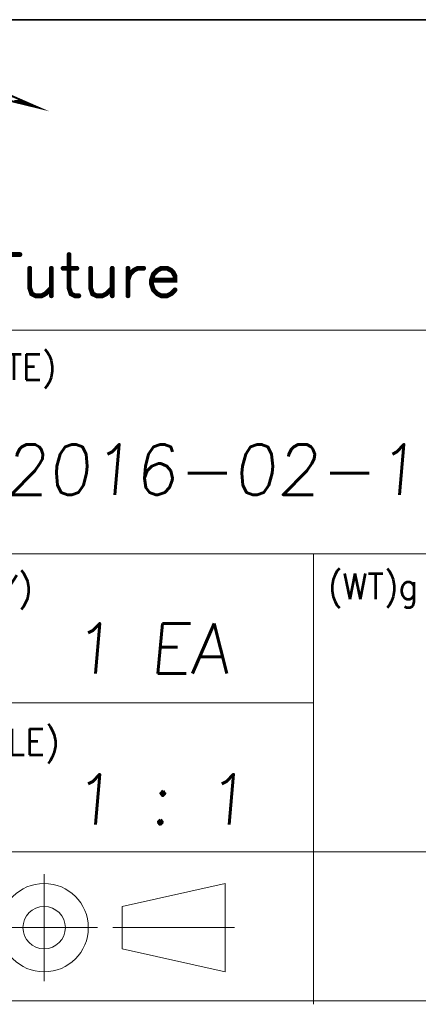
# Model space of a CAD drawing. Header units: millimetres. Extents: x 4497 to 11741, y 5958 to 12619.
# Tile 259 of 424: x 5455 to 5473, y 10652 to 10696. Entities that reach past the tile are written whole.
import ezdxf
from ezdxf.enums import TextEntityAlignment as Align

# ---------------------------------------------------------------- set-up
doc = ezdxf.new("R2010")
doc.units = ezdxf.units.MM
doc.header["$LTSCALE"] = 0.8
doc.layers.get('0').update_dxf_attribs({"linetype": 'CONTINUOUS', "lineweight": 0})
doc.layers.add('2', color=3, linetype='CONTINUOUS', lineweight=0)
doc.styles.get("Standard").update_dxf_attribs({"font": 'romans.shx', "width": 0.8, "oblique": 5, "bigfont": 'whgtxt.shx'})

# ---------------------------------------------------------------- blocks, each defined once
blk = doc.blocks.new('SMOOTH_0$064516')
at = {"const_width": 0.0323}
blk.add_lwpolyline([(-0.016, 0, 1), (0.016, 0, 1)], format="xyb", close=True, dxfattribs=at)
blk = doc.blocks.new('SMOOTH_0$0254')
at = {"const_width": 0.0127}
blk.add_lwpolyline([(-0.00635, 0, 1), (0.00635, 0, 1)], format="xyb", close=True, dxfattribs=at)
blk = doc.blocks.new('logo')
at = {"color": 7}
for points, const_width in [([(-3400.87, 5340.53), (-3395.17, 5338.04), (-3404.93, 5340.42)], 0.338), ([(-3398.28, 5339.29), (-3399.54, 5339.29)], 0.338), ([(-3398.95, 5339.12), (-3397.77, 5339.12)], 0.338), ([(-3398.44, 5338.95), (-3397.43, 5338.95)], 0.338), ([(-3397.6, 5338.78), (-3397.09, 5338.78)], 0.338), ([(-3403.11, 5311.97), (-3398.57, 5311.97)], 0.859), ([(-3389.85, 5311.97), (-3389.85, 5306.03), (-3389.5, 5304.99), (-3388.8, 5304.64), (-3388.11, 5304.64)], 0.859), ([(-3396.83, 5309.53), (-3396.83, 5306.03), (-3396.48, 5304.99), (-3395.78, 5304.64), (-3394.73, 5304.64), (-3394.04, 5304.99), (-3392.99, 5306.03)], 0.859), ([(-3392.99, 5309.53), (-3392.99, 5304.64)], 0.859), ([(-3390.9, 5309.53), (-3388.46, 5309.53)], 0.859), ([(-3386.01, 5309.53), (-3386.01, 5306.03), (-3385.67, 5304.99), (-3384.96, 5304.64), (-3383.92, 5304.64), (-3383.22, 5304.99), (-3382.17, 5306.03)], 0.859), ([(-3382.17, 5309.53), (-3382.17, 5304.64)], 0.859), ([(-3379.38, 5307.43), (-3379.04, 5308.48), (-3378.34, 5309.17), (-3377.64, 5309.53), (-3376.59, 5309.53)], 0.859), ([(-3379.38, 5309.53), (-3379.38, 5304.64)], 0.859), ([(-3375.2, 5307.43), (-3371.01, 5307.43), (-3371.01, 5308.13), (-3371.36, 5308.82), (-3371.71, 5309.17), (-3372.41, 5309.53), (-3373.46, 5309.53), (-3374.15, 5309.17), (-3374.85, 5308.48), (-3375.2, 5307.43), (-3375.2, 5306.74), (-3374.85, 5305.69), (-3374.15, 5304.99), (-3373.46, 5304.64), (-3372.41, 5304.64), (-3371.71, 5304.99), (-3371.01, 5305.69)], 0.859)]:
    blk.add_lwpolyline(points, dxfattribs=dict(at, const_width=const_width))
at = {"color": 7, "const_width": 0.338}
blk.add_lwpolyline([(-3395.28, 5338.08), (-3404.92, 5340.43), (-3400.67, 5340.43), (-3395.28, 5338.08)], close=True, dxfattribs=at)
at = {"color": 7, "xscale": 13.31, "yscale": 13.31, "zscale": 13.31}
for name, p in [('SMOOTH_0$0254', (-3398.44, 5338.95)), ('SMOOTH_0$0254', (-3398.28, 5339.29)), ('SMOOTH_0$0254', (-3397.77, 5339.12)), ('SMOOTH_0$0254', (-3397.43, 5338.95)), ('SMOOTH_0$0254', (-3397.6, 5338.78)), ('SMOOTH_0$0254', (-3397.09, 5338.78)), ('SMOOTH_0$0254', (-3395.28, 5338.08)), ('SMOOTH_0$0254', (-3395.28, 5338.08)), ('SMOOTH_0$0254', (-3395.17, 5338.04)), ('SMOOTH_0$064516', (-3398.57, 5311.97)), ('SMOOTH_0$064516', (-3389.85, 5311.97)), ('SMOOTH_0$064516', (-3396.83, 5309.53)), ('SMOOTH_0$064516', (-3392.99, 5309.53)), ('SMOOTH_0$064516', (-3390.9, 5309.53)), ('SMOOTH_0$064516', (-3388.46, 5309.53)), ('SMOOTH_0$064516', (-3386.01, 5309.53)), ('SMOOTH_0$064516', (-3382.17, 5309.53)), ('SMOOTH_0$064516', (-3379.38, 5309.53)), ('SMOOTH_0$064516', (-3378.34, 5309.17)), ('SMOOTH_0$064516', (-3377.64, 5309.53)), ('SMOOTH_0$064516', (-3376.59, 5309.53)), ('SMOOTH_0$064516', (-3374.15, 5309.17)), ('SMOOTH_0$064516', (-3373.46, 5309.53)), ('SMOOTH_0$064516', (-3372.41, 5309.53)), ('SMOOTH_0$064516', (-3371.71, 5309.17)), ('SMOOTH_0$064516', (-3379.38, 5307.43)), ('SMOOTH_0$064516', (-3379.04, 5308.48)), ('SMOOTH_0$064516', (-3375.2, 5307.43)), ('SMOOTH_0$064516', (-3375.2, 5307.43)), ('SMOOTH_0$064516', (-3374.85, 5308.48)), ('SMOOTH_0$064516', (-3371.36, 5308.82)), ('SMOOTH_0$064516', (-3371.01, 5308.13)), ('SMOOTH_0$064516', (-3371.01, 5307.43)), ('SMOOTH_0$064516', (-3396.83, 5306.03)), ('SMOOTH_0$064516', (-3392.99, 5306.03)), ('SMOOTH_0$064516', (-3389.85, 5306.03)), ('SMOOTH_0$064516', (-3386.01, 5306.03)), ('SMOOTH_0$064516', (-3382.17, 5306.03)), ('SMOOTH_0$064516', (-3375.2, 5306.74)), ('SMOOTH_0$064516', (-3374.85, 5305.69)), ('SMOOTH_0$064516', (-3371.01, 5305.69)), ('SMOOTH_0$064516', (-3396.48, 5304.99)), ('SMOOTH_0$064516', (-3395.78, 5304.64)), ('SMOOTH_0$064516', (-3394.73, 5304.64)), ('SMOOTH_0$064516', (-3394.04, 5304.99)), ('SMOOTH_0$064516', (-3392.99, 5304.64)), ('SMOOTH_0$064516', (-3389.5, 5304.99)), ('SMOOTH_0$064516', (-3388.8, 5304.64)), ('SMOOTH_0$064516', (-3388.11, 5304.64)), ('SMOOTH_0$064516', (-3385.67, 5304.99)), ('SMOOTH_0$064516', (-3384.96, 5304.64)), ('SMOOTH_0$064516', (-3383.92, 5304.64)), ('SMOOTH_0$064516', (-3383.22, 5304.99)), ('SMOOTH_0$064516', (-3382.17, 5304.64)), ('SMOOTH_0$064516', (-3379.38, 5304.64)), ('SMOOTH_0$064516', (-3374.15, 5304.99)), ('SMOOTH_0$064516', (-3373.46, 5304.64)), ('SMOOTH_0$064516', (-3372.41, 5304.64)), ('SMOOTH_0$064516', (-3371.71, 5304.99))]:
    blk.add_blockref(name, p, dxfattribs=at)

msp = doc.modelspace()

# ---------------------------------------------------------------- linework, layer by layer
at = {"color": 7, "linetype": 'Continuous', "lineweight": 35}
msp.add_line((5406.242, 10695.682), (5481.701, 10695.682), dxfattribs=at)
at = {"color": 7, "linetype": 'Continuous'}
for p, q in [((5406.242, 10682.012), (5481.701, 10682.012)), ((5406.242, 10672.169), (5481.701, 10672.169)), ((5468.111, 10652.329), (5468.111, 10672.169)), ((5406.242, 10665.607), (5468.111, 10665.607)), ((5406.242, 10659.046), (5481.701, 10659.046)), ((5456.249, 10653.348), (5456.249, 10658.059)), ((5459.682, 10656.637), (5464.22, 10657.649)), ((5464.22, 10653.759), (5464.22, 10657.649)), ((5464.22, 10653.759), (5464.22, 10657.649)), ((5459.682, 10654.771), (5459.682, 10656.637)), ((5453.893, 10655.704), (5458.604, 10655.704)), ((5459.272, 10655.704), (5464.63, 10655.704)), ((5459.682, 10654.771), (5464.22, 10653.759)), ((5406.242, 10652.484), (5481.701, 10652.484))]:
    msp.add_line(p, q, dxfattribs=at)
for radius in [1.945, 0.933]:
    msp.add_circle((5456.249, 10655.704), radius, dxfattribs=at)

# ---------------------------------------------------------------- block references
at = {"color": 3, "linetype": 'Continuous', "xscale": 0.2477402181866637, "yscale": 0.2477402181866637, "zscale": 0.2477402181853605}
msp.add_blockref('logo', (6297.146, 9369.352), dxfattribs=at)

# ---------------------------------------------------------------- texts
at = {"color": 7, "linetype": 'Continuous', "width": 0.933333}
for s, p in [('(DATE)', (5452.13, 10680.96)), ('(WT)g', (5468.743, 10671.303)), ("(QT'Y)", (5451.449, 10671.23)), ('(SCALE)', (5451.313, 10664.458))]:
    msp.add_text(s, height=1.1408, dxfattribs=at).set_placement(p, align=Align.TOP_LEFT)
at = {"layer": '2', "oblique": 5}
for s, p in [('2016-02-16', (5454.519, 10674.762)), ('1 EA', (5457.461, 10666.887)), ('1 : 1', (5457.461, 10660.246))]:
    msp.add_text(s, height=2.2157, dxfattribs=at).set_placement(p)

doc.saveas('drawing.dxf')
